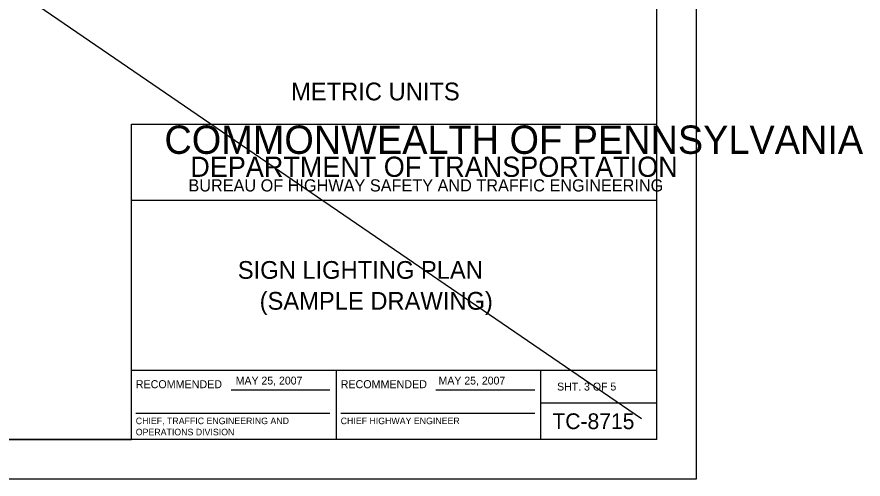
# Model space of a CAD drawing. Extents: x 36 to 2622, y -5330 to 219.
# Drawn here: x 2300.3 to 2622.4, y -4735.8 to -4560 of the extents above; entities that cross this region are included whole.
import ezdxf

# ---------------------------------------------------------------- set-up
doc = ezdxf.new("R2010")
doc.units = 0
for name, color, linetype in [('1', 7, 'Continuous'), ('2', 7, 'Continuous'), ('PLT-BNDY', 7, 'Continuous')]:
    doc.layers.add(name, color=color, linetype=linetype)

msp = doc.modelspace()

# ---------------------------------------------------------------- linework, layer by layer
at = {"layer": '1'}
for p, q in [((2543.86, -4720.83), (2543.86, -4156.83)), ((2343.86, -4720.83), (2343.86, -4600.83)), ((2343.86, -4600.83), (2543.86, -4600.83)), ((2543.86, -4629.83), (2343.86, -4629.83)), ((2343.86, -4694.45), (2543.86, -4694.45)), ((2421.86, -4694.45), (2421.86, -4720.83)), ((2499.73, -4720.83), (2499.73, -4694.45)), ((2381.79, -4701.88), (2419.41, -4701.88)), ((2459.79, -4701.88), (2497.41, -4701.88)), ((2499.73, -4706.83), (2543.86, -4706.83)), ((2345.54, -4710.78), (2419.41, -4710.78)), ((2423.54, -4710.78), (2497.41, -4710.78)), ((2543.86, -4720.83), (1757.86, -4720.83)), ((1757.86, -4720.83), (2343.86, -4720.83))]:
    msp.add_line(p, q, dxfattribs=at)
at = {"layer": '2'}
msp.add_line((1732.85, -4161.87), (2538.01, -4712.77), dxfattribs=at)
at = {"layer": 'PLT-BNDY'}
msp.add_lwpolyline([(1717.86, -4141.83), (2558.86, -4141.83), (2558.86, -4735.83), (1717.86, -4735.83)], close=True, dxfattribs=at)

# ---------------------------------------------------------------- texts
at = {"layer": '1'}
for s, height, p in [('COMMONWEALTH OF PENNSYLVANIA', 10.7828, (2356.45, -4612.1)), ('DEPARTMENT OF TRANSPORTATION', 7.6837, (2366.31, -4620.85)), ('BUREAU OF HIGHWAY SAFETY AND TRAFFIC ENGINEERING', 4.6253, (2365.58, -4626.41)), ('SIGN LIGHTING PLAN', 6.75, (2384.38, -4659.64)), ('(SAMPLE DRAWING)', 6.75, (2392.7, -4671.39)), ('RECOMMENDED', 3.048, (2345.54, -4701.26)), ('RECOMMENDED', 3.048, (2423.54, -4701.26)), ('SHT. 3 OF 5', 3, (2505.94, -4702.14)), ('CHIEF, TRAFFIC ENGINEERING AND', 2.5, (2345.54, -4714.94)), ('CHIEF HIGHWAY ENGINEER', 2.5, (2423.54, -4714.94)), ('TC-8715', 6, (2504.14, -4716.83)), ('OPERATIONS DIVISION', 2.5, (2345.54, -4719.19))]:
    msp.add_text(s, height=height, dxfattribs=at).set_placement(p)
at = {"layer": '2'}
for s, height, p in [('METRIC UNITS', 6.75, (2404.66, -4591.74)), ('MAY 25, 2007', 2.9955, (2383.59, -4699.86)), ('MAY 25, 2007', 2.9955, (2460.81, -4699.86))]:
    msp.add_text(s, height=height, dxfattribs=at).set_placement(p)

doc.saveas('drawing.dxf')
